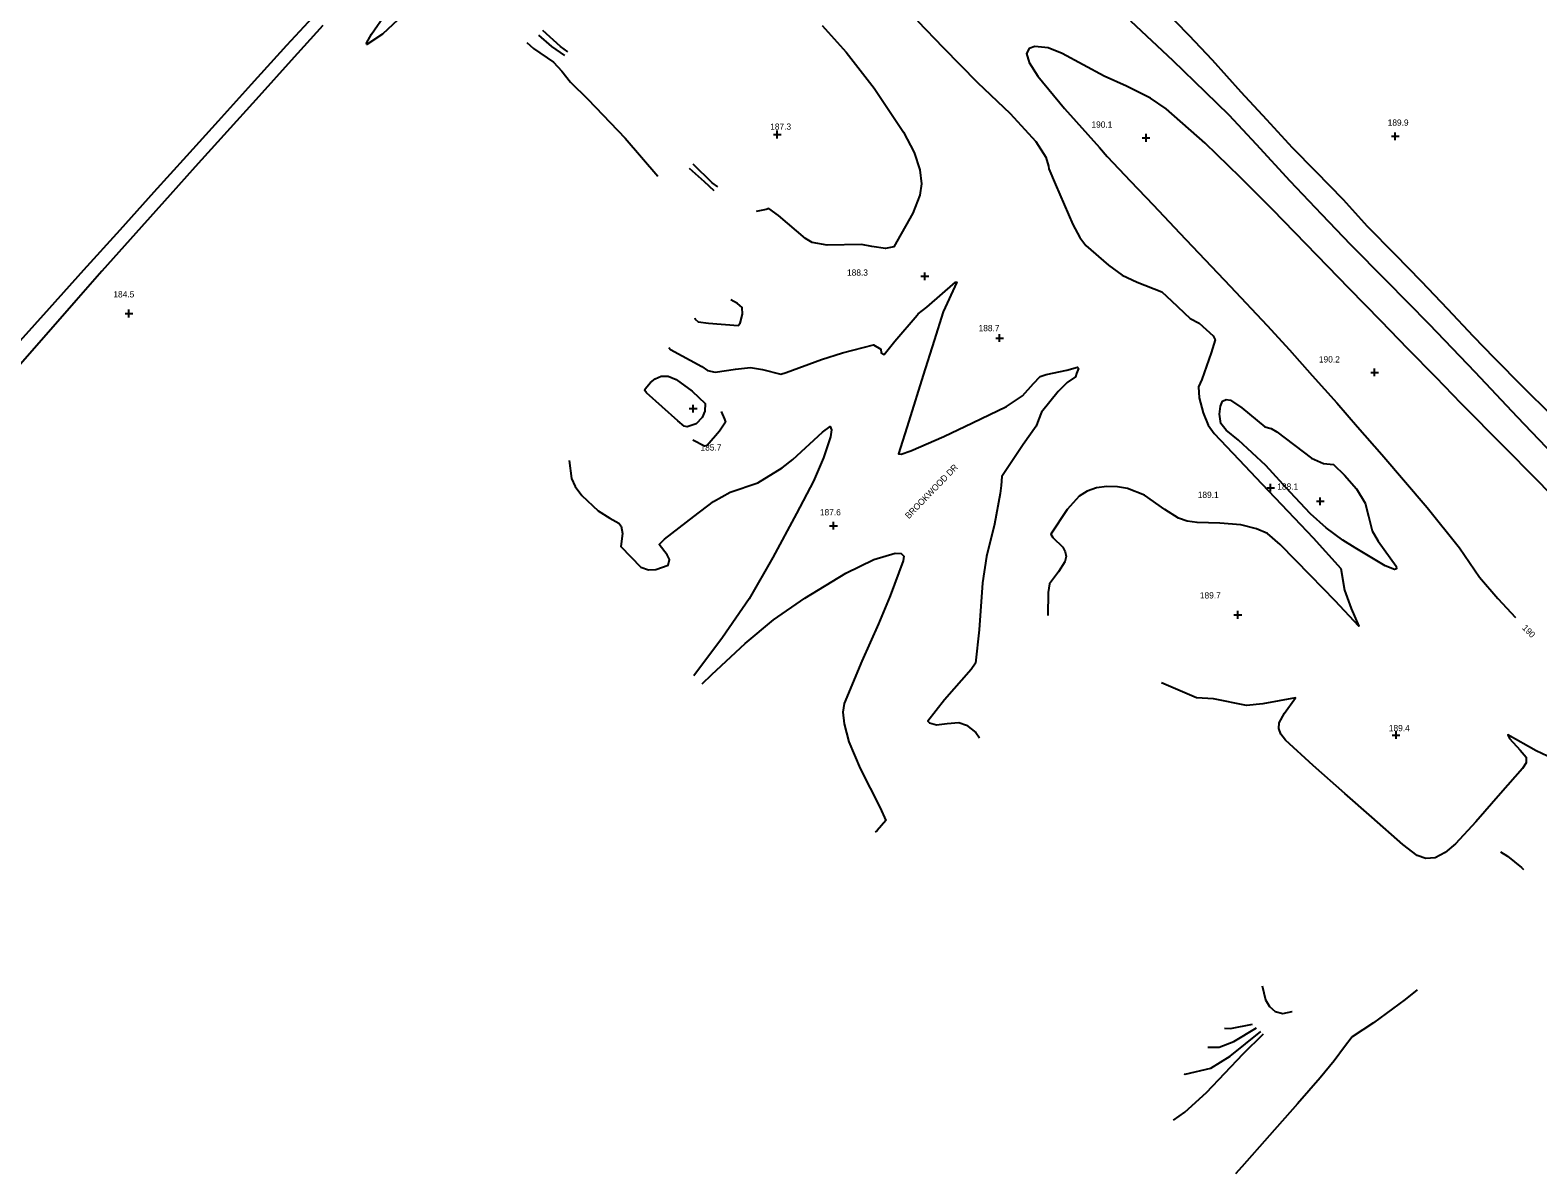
# Model space of a CAD drawing. Extents: x 1475150 to 2003689, y 770235 to 1112803.
# Drawn here: x 1992388.4 to 1992871, y 778921 to 779287.2 of the extents above; entities that cross this region are included whole.
import ezdxf

# ---------------------------------------------------------------- set-up
doc = ezdxf.new("R2010")
doc.units = 0
for name, color, linetype in [('RD_DTM_Major1', 7, 'Continuous'), ('RD_DTM_Major1_Lbl', 7, 'Continuous'), ('RD_DTM_Minor1', 7, 'Continuous'), ('RD_DTM_Spot_Elev', 7, 'Continuous'), ('RD_TX_Misc1', 7, 'Continuous')]:
    doc.layers.add(name, color=color, linetype=linetype)

msp = doc.modelspace()

# ---------------------------------------------------------------- linework, layer by layer
at = {"layer": 'RD_DTM_Major1'}
for points in [[(1992880.25, 779133.53), (1992870.26, 779143.62), (1992860.33, 779153.66), (1992846.49, 779167.7), (1992838.46, 779175.94), (1992829.44, 779185.19), (1992820.84, 779194.02), (1992810.61, 779204.52), (1992800.39, 779215.02), (1992786.09, 779229.74), (1992775.77, 779240.17), (1992764.5, 779251.06), (1992752.03, 779262), (1992747.08, 779265.49), (1992739.4, 779269.34), (1992732.16, 779272.54), (1992718.76, 779279.73), (1992714.33, 779281.57), (1992709.99, 779282.01), (1992708.17, 779281.38), (1992707.35, 779279.78), (1992708.15, 779276.87), (1992710.93, 779272.52), (1992719.51, 779262.14), (1992730.69, 779249.6), (1992733.21, 779246.8), (1992740.66, 779238.89), (1992747.85, 779231.29), (1992756.44, 779222.21), (1992772.49, 779205.28), (1992784.41, 779192.62), (1992791.49, 779184.83), (1992798.75, 779176.66), (1992806.66, 779167.83), (1992813.33, 779160.23), (1992821.09, 779151.31), (1992835.61, 779134.38), (1992845.91, 779121.49), (1992852.32, 779112.08), (1992858.18, 779105.2), (1992863.88, 779099.17)], [(1992874.16, 779054.68), (1992870.55, 779056.42), (1992861.42, 779061.6), (1992861.98, 779060.34), (1992865.37, 779056.64), (1992867.25, 779054.41), (1992867.3, 779052.62), (1992866.11, 779050.76), (1992859.13, 779042.8), (1992851.21, 779033.69), (1992844.68, 779026.61), (1992841.34, 779023.83), (1992838.13, 779022.19), (1992835.15, 779022), (1992832.43, 779022.95), (1992827.83, 779026.4), (1992817.89, 779035.16), (1992809.2, 779042.8), (1992799.11, 779051.71), (1992790.23, 779059.87), (1992788.81, 779061.76), (1992788.09, 779063.61), (1992788.21, 779065.41), (1992789.9, 779068.53), (1992793.49, 779073.42), (1992782.96, 779071.46), (1992777.73, 779070.9), (1992767.17, 779073.09), (1992761.81, 779073.45), (1992750.51, 779078.2)], [(1992782.74, 778981.2), (1992783.86, 778976.69), (1992785.12, 778974.5), (1992786.95, 778972.92), (1992789.35, 778972.28), (1992792.36, 778972.91), (1992792.37, 778972.91)]]:
    msp.add_lwpolyline(points, dxfattribs=at)
at = {"layer": 'RD_DTM_Minor1'}
for points in [[(1992385.24, 779187.74), (1992394.54, 779198.2), (1992405.56, 779210.46), (1992417.16, 779223.3), (1992428.14, 779235.45), (1992438.54, 779246.95), (1992448.72, 779258.2), (1992459.3, 779269.92), (1992470.61, 779282.45), (1992481.62, 779294.4)], [(1992507.67, 779292), (1992501.14, 779285.98), (1992496.18, 779282.64), (1992496.02, 779283.05), (1992497.71, 779285.99), (1992502.3, 779292.54)], [(1992750.79, 779294.41), (1992759.35, 779285.66), (1992766.73, 779277.68), (1992775.99, 779267.47), (1992784.14, 779258.64), (1992792.44, 779249.69), (1992799.9, 779242.05), (1992808.72, 779233.02), (1992816.41, 779224.48), (1992825.25, 779215.46), (1992833.69, 779206.8), (1992842.15, 779197.95), (1992850.33, 779189.21), (1992857.07, 779182.29), (1992866.27, 779173.05), (1992875.31, 779164.07)], [(1992482.08, 779288.73), (1992471.96, 779277.5), (1992461.57, 779266.01), (1992450.42, 779253.65), (1992441.25, 779243.45), (1992433.19, 779234.47), (1992422.27, 779222.24), (1992411.39, 779210), (1992403.11, 779200.64), (1992394.97, 779191.35), (1992384.46, 779179.33)], [(1992560.56, 779280.32), (1992558.14, 779281.94), (1992552.5, 779287.11)], [(1992641.91, 779288.67), (1992649.62, 779280.19), (1992658.59, 779268.7), (1992667.97, 779254.55), (1992671.34, 779248), (1992673.18, 779242.53), (1992673.69, 779238.06), (1992673.25, 779234.38), (1992670.97, 779228.62), (1992664.91, 779217.8), (1992662.19, 779217.29), (1992657.86, 779217.94), (1992654.56, 779218.61), (1992643.54, 779218.32), (1992638.73, 779219.23), (1992636.61, 779220.52), (1992628, 779227.88), (1992624.88, 779230.07), (1992623.96, 779229.82), (1992620.83, 779229.13)], [(1992672.42, 779290.21), (1992680.69, 779281.63), (1992691.67, 779270.48), (1992702.15, 779260.56), (1992710.29, 779251.56), (1992713.58, 779246.54), (1992714.44, 779243.62), (1992714.54, 779242.79), (1992716.62, 779237.75), (1992722.14, 779225.01), (1992724.4, 779220.81), (1992726.33, 779218.31), (1992733.57, 779211.99), (1992738.01, 779208.79), (1992742.8, 779206.57), (1992750.67, 779203.42), (1992753.76, 779200.57), (1992759.78, 779194.9), (1992762.62, 779193.42), (1992767.09, 779189.37), (1992767.74, 779188.03), (1992766.49, 779183.84), (1992763.43, 779175.4), (1992762.44, 779173.02), (1992762.61, 779169.5), (1992763.88, 779164.69), (1992765.54, 779160.75), (1992767.47, 779158.05), (1992775.27, 779149.69), (1992782.7, 779141.91), (1992791, 779133.16), (1992799.14, 779124.63), (1992807.93, 779114.85), (1992809.17, 779107.84), (1992811.25, 779102.06), (1992813.73, 779096.33), (1992806.19, 779104.51), (1992798.28, 779112.58), (1992788.54, 779122.51), (1992784.53, 779126.06), (1992780.92, 779127.52), (1992775.92, 779128.79), (1992769.2, 779129.34), (1992761.95, 779129.53), (1992758.73, 779129.98), (1992756.02, 779130.89), (1992751.66, 779133.67), (1992745.16, 779138.26), (1992739.66, 779140.4), (1992736.44, 779140.95), (1992733.06, 779141.05), (1992729.75, 779140.63), (1992726.74, 779139.6), (1992724.19, 779137.95), (1992720.35, 779133.7), (1992715.13, 779125.78), (1992715.82, 779124.78), (1992718.94, 779121.6), (1992719.75, 779120.19), (1992720.05, 779118.62), (1992719.64, 779116.94), (1992717.64, 779113.78), (1992714.7, 779109.96), (1992714.23, 779107.09), (1992714.15, 779099.73)], [(1992876.04, 779151.26), (1992864.57, 779163.31), (1992850.93, 779177.75), (1992836.35, 779192.91), (1992822.47, 779207.03), (1992811.14, 779218.52), (1992801.84, 779228.15), (1992791.77, 779238.91), (1992780.96, 779250.62), (1992772.18, 779259.95), (1992764.69, 779267.42), (1992754.29, 779277.37), (1992740.71, 779290.09)], [(1992547.36, 779283.24), (1992549.55, 779281.33), (1992555.88, 779277.02), (1992558.64, 779274.09), (1992561.42, 779270.56), (1992566.87, 779265.16), (1992578.85, 779252.6), (1992589.29, 779240.43)], [(1992559.53, 779279.09), (1992555.44, 779282.02), (1992551.19, 779285.59)], [(1992607.39, 779235.76), (1992604.27, 779238.69), (1992599.41, 779242.93)], [(1992608.51, 779237.07), (1992606.67, 779238.37), (1992600.63, 779244.36)], [(1992592.81, 779185.61), (1992593.36, 779184.92), (1992603.46, 779179.5), (1992605.19, 779178.19), (1992607.73, 779177.73), (1992614.14, 779178.62), (1992618.97, 779179.15), (1992622.79, 779178.58), (1992628.67, 779177.07), (1992630.46, 779177.54), (1992641.74, 779181.77), (1992648.49, 779183.91), (1992658.34, 779186.43), (1992660.68, 779185.04), (1992660.87, 779183.85), (1992661.75, 779183.39), (1992665.2, 779187.61), (1992672.36, 779195.91), (1992672.66, 779196.36), (1992675.44, 779198.51), (1992684.6, 779206.57), (1992685.08, 779206.49), (1992680.71, 779197.01), (1992677.78, 779187.89), (1992674.29, 779176.69), (1992669.66, 779161.96), (1992666.32, 779151.56), (1992667.22, 779151.46), (1992670.27, 779152.49), (1992680.91, 779157.14), (1992690.11, 779161.44), (1992700.95, 779166.75), (1992706.06, 779170.11), (1992709.55, 779174.04), (1992711.71, 779176.28), (1992713.59, 779176.96), (1992720.3, 779178.37), (1992723.62, 779179.25), (1992724.04, 779178.85), (1992723.35, 779177.26), (1992723.03, 779176.21), (1992720.37, 779174.44), (1992717.5, 779171.47), (1992712.12, 779164.92), (1992711.2, 779162.44), (1992710.39, 779160.42), (1992706.3, 779154.54), (1992699.46, 779144.3), (1992699.19, 779141.41), (1992698.91, 779138.79), (1992697.15, 779129.06), (1992694.51, 779118.63), (1992693.3, 779110.28), (1992692.14, 779095.15), (1992691, 779084.5), (1992689.6, 779082.43), (1992681.1, 779072.75), (1992675.73, 779065.93), (1992676.29, 779065.37), (1992678.58, 779064.77), (1992681.98, 779065.16), (1992685.73, 779065.55), (1992688.13, 779064.64), (1992691.11, 779062.26), (1992692.32, 779060.6)], [(1992601.17, 779195.09), (1992601.27, 779194.72), (1992602.27, 779193.85), (1992605.51, 779193.36), (1992615.07, 779192.61), (1992615.66, 779193.36), (1992616.47, 779196.27), (1992616.27, 779198.43), (1992614.84, 779199.64), (1992612.68, 779200.85)], [(1992595.68, 779162.09), (1992585.68, 779171.03), (1992585.19, 779171.78), (1992585.31, 779172.41), (1992587.03, 779174.36), (1992588.5, 779175.56), (1992590.37, 779176.38), (1992592.62, 779176.41), (1992595.21, 779175.39), (1992600.35, 779171.65), (1992604.53, 779167.62), (1992604.34, 779165.2), (1992603.55, 779163.16), (1992601.62, 779161.17), (1992598.71, 779160.21), (1992597.77, 779160.36), (1992595.68, 779162.09)], [(1992787.44, 779158.59), (1992798.54, 779150.13), (1992802.37, 779148.49), (1992805.64, 779148.09), (1992809.14, 779144.7), (1992812.98, 779140.33), (1992815.73, 779135.7), (1992816.83, 779131.63), (1992817.98, 779126.9), (1992819.9, 779123.55), (1992825.64, 779115.54), (1992825.78, 779114.67), (1992825.14, 779114.48), (1992822.12, 779115.66), (1992812.53, 779121.42), (1992808.64, 779123.88), (1992803.24, 779127.8), (1992798.28, 779132.32), (1992791.76, 779139.28), (1992783.93, 779147.81), (1992775.22, 779155.9), (1992771.31, 779159.12), (1992769.57, 779161.31), (1992769.18, 779164.3), (1992769.41, 779166.76), (1992770.14, 779168.37), (1992771.27, 779168.94), (1992772.61, 779168.7), (1992776.29, 779166.25), (1992783.65, 779160.17), (1992785.7, 779159.61), (1992787.44, 779158.59)], [(1992609.57, 779165.11), (1992610.68, 779162.61), (1992610.99, 779161.67), (1992609.08, 779158.8), (1992605.15, 779154.2), (1992604.27, 779153.96), (1992600.54, 779155.93)], [(1992560.89, 779149.41), (1992561.7, 779143.63), (1992562.85, 779141.06), (1992564.98, 779138.24), (1992570.23, 779133.3), (1992573.95, 779130.9), (1992576.8, 779129.32), (1992577.63, 779128.43), (1992577.97, 779126.08), (1992577.44, 779121.82), (1992583.91, 779115.3), (1992586.36, 779114.36), (1992588.66, 779114.52), (1992592.68, 779115.84), (1992593.03, 779117.67), (1992592.3, 779119.15), (1992589.78, 779122.52), (1992591.49, 779124.19), (1992600.85, 779131.49), (1992607.1, 779136.31), (1992612.45, 779139.27), (1992621.31, 779142.21), (1992629.15, 779147.02), (1992632.57, 779149.7), (1992642.07, 779158.5), (1992644.49, 779160.25), (1992644.88, 779159.18), (1992644.62, 779156.95), (1992642.4, 779150.25), (1992639.11, 779142.8), (1992633.71, 779132.43), (1992626.18, 779118.36), (1992618.55, 779105.11), (1992609.98, 779092.76), (1992600.85, 779080.48)], [(1992603.49, 779077.9), (1992606.6, 779080.83), (1992617.26, 779090.75), (1992626.33, 779098.39), (1992636.43, 779105.35), (1992649.49, 779113.34), (1992658.45, 779117.72), (1992665.28, 779119.78), (1992667.25, 779119.67), (1992668.03, 779118.73), (1992667.91, 779117.23), (1992663.75, 779106.03), (1992659.92, 779097.13), (1992654.64, 779085.14), (1992648.98, 779071.59), (1992648.54, 779068.79), (1992648.94, 779065.12), (1992650.5, 779059.26), (1992654.07, 779050.81), (1992660.55, 779038.18), (1992662.31, 779034.14), (1992659.59, 779030.88), (1992658.86, 779030.34)], [(1992859.11, 779024.05), (1992861.33, 779022.7), (1992865.81, 779019.04), (1992866.49, 779018.45)], [(1992832.43, 778979.94), (1992828.53, 778976.8), (1992818.45, 778969.29), (1992811.59, 778964.83), (1992809.19, 778961.64), (1992805.88, 778957.18), (1992801.33, 778951.75), (1992794.05, 778943.37), (1992785.18, 778933.29), (1992776.24, 778923.22), (1992774.2, 778920.95)], [(1992765.4, 778961.53), (1992769.07, 778961.54), (1992773.73, 778963.39), (1992781, 778967.76)], [(1992770.74, 778967.58), (1992772.61, 778967.53), (1992779.73, 778968.88)], [(1992754.37, 778938.1), (1992758.03, 778940.7), (1992764.93, 778947.03), (1992776.68, 778959.34), (1992783.22, 778965.8)], [(1992757.85, 778952.95), (1992758.09, 778952.91), (1992766.39, 778954.82), (1992772.5, 778958.61), (1992782.36, 778966.56)]]:
    msp.add_lwpolyline(points, dxfattribs=at)
at = {"layer": 'RD_DTM_Spot_Elev'}
for p, q in [((1992626.31, 779253.83), (1992628.81, 779253.83)), ((1992627.56, 779252.58), (1992627.56, 779255.08)), ((1992744.35, 779252.74), (1992746.85, 779252.74)), ((1992745.6, 779251.49), (1992745.6, 779253.99)), ((1992824.16, 779253.25), (1992826.66, 779253.25)), ((1992825.41, 779252), (1992825.41, 779254.5)), ((1992674.8, 779207.14), (1992674.8, 779209.64)), ((1992673.55, 779208.39), (1992676.05, 779208.39)), ((1992418.77, 779196.47), (1992421.27, 779196.47)), ((1992420.02, 779195.22), (1992420.02, 779197.72)), ((1992698.73, 779187.36), (1992698.73, 779189.86)), ((1992697.48, 779188.61), (1992699.98, 779188.61)), ((1992817.52, 779177.64), (1992820.02, 779177.64)), ((1992818.77, 779176.39), (1992818.77, 779178.89)), ((1992599.39, 779166.03), (1992601.89, 779166.03)), ((1992600.64, 779164.78), (1992600.64, 779167.28)), ((1992785.49, 779139.43), (1992785.49, 779141.93)), ((1992784.24, 779140.68), (1992786.74, 779140.68)), ((1992801.4, 779135.09), (1992801.4, 779137.59)), ((1992800.15, 779136.34), (1992802.65, 779136.34)), ((1992644.32, 779128.52), (1992646.82, 779128.52)), ((1992645.57, 779127.27), (1992645.57, 779129.77)), ((1992773.75, 779100), (1992776.25, 779100)), ((1992775, 779098.75), (1992775, 779101.25)), ((1992824.4, 779061.48), (1992826.9, 779061.48)), ((1992825.65, 779060.23), (1992825.65, 779062.73))]:
    msp.add_line(p, q, dxfattribs=at)

# ---------------------------------------------------------------- texts
at = {"layer": 'RD_DTM_Major1_Lbl'}
msp.add_text('190', height=2, rotation=314.4445, dxfattribs=at).set_placement((1992865.86, 779095.64))
at = {"layer": 'RD_DTM_Spot_Elev'}
for s, p in [('188.3', (1992649.89, 779208.59)), ('184.5', (1992415.03, 779201.63)), ('189.1', (1992762.17, 779137.41)), ('189.7', (1992762.85, 779105.22))]:
    msp.add_text(s, height=2, dxfattribs=at).set_placement(p)
at = {"layer": 'RD_TX_Misc1'}
for s, p in [('187.3', (1992625.3, 779255.33)), ('190.1', (1992728.13, 779255.99)), ('189.9', (1992822.97, 779256.62)), ('188.7', (1992692.01, 779190.82)), ('190.2', (1992800.95, 779180.79)), ('185.7', (1992602.99, 779152.59)), ('188.1', (1992787.63, 779140.06)), ('187.6', (1992641.21, 779131.83)), ('189.4', (1992823.34, 779062.7))]:
    msp.add_text(s, height=2, dxfattribs=at).set_placement(p)
msp.add_text('BROOKWOOD DR', height=2, rotation=46.0649, dxfattribs=at).set_placement((1992669.69, 779130.58))

doc.saveas('drawing.dxf')
